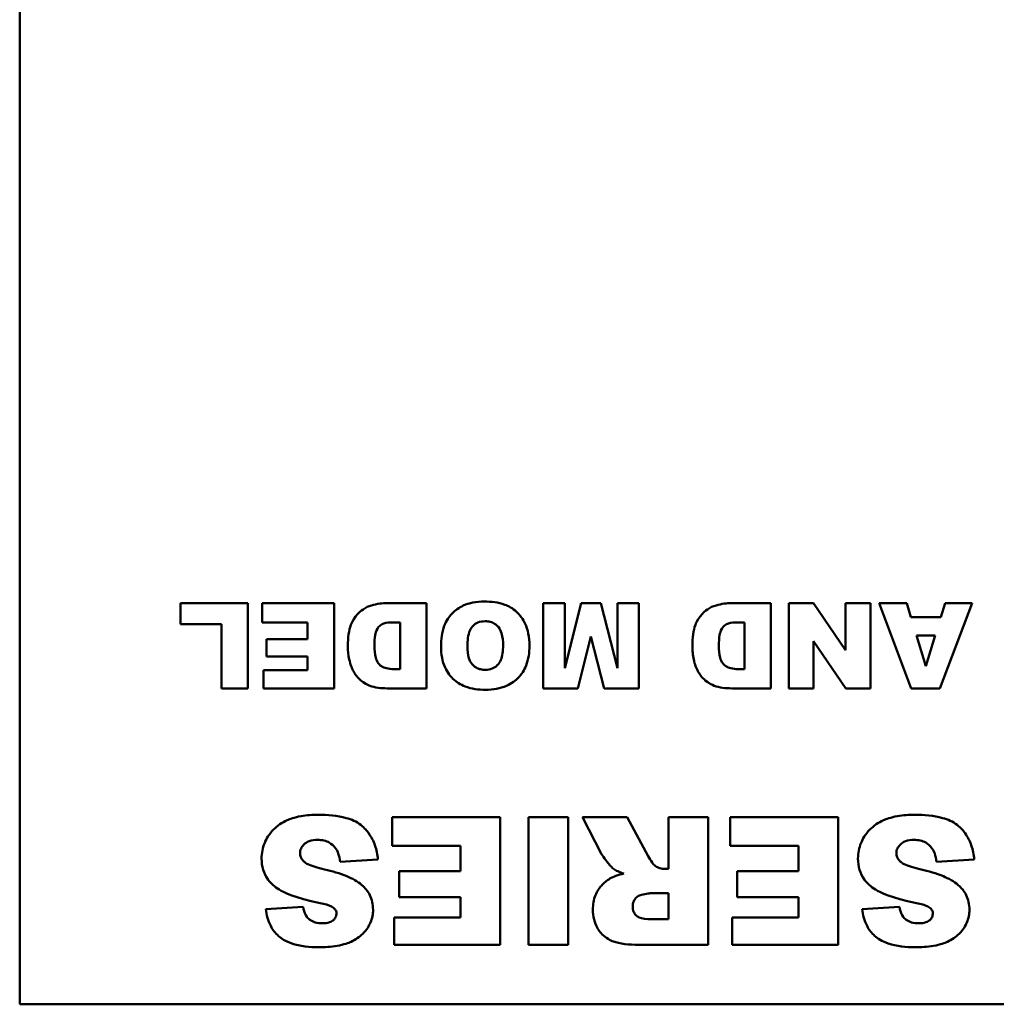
# Model space of a CAD drawing. Header units: inches. Extents: x 0.8 to 72.9, y -7.8 to 49.3.
# Tile 280 of 310: x 48.4 to 49.3, y 43.9 to 44.8. Entities that reach past the tile are written whole.
import ezdxf

# ---------------------------------------------------------------- set-up
doc = ezdxf.new("R2010")
doc.units = ezdxf.units.IN
doc.header["$MEASUREMENT"] = 0
doc.layers.add('Visible Edges(ROSSANSI)', color=7, linetype='Continuous', lineweight=50)

msp = doc.modelspace()

# ---------------------------------------------------------------- linework, layer by layer
at = {"layer": 'Visible Edges(ROSSANSI)'}
for p, q in [((48.40583, 43.89894), (48.40583, 45.89894)), ((48.61981, 44.27517), (48.55652, 44.27517)), ((48.55652, 44.27517), (48.55652, 44.25546)), ((48.61981, 44.19517), (48.61981, 44.27517)), ((48.70058, 44.27517), (48.63313, 44.27517)), ((48.63313, 44.27517), (48.63313, 44.25707)), ((48.70058, 44.19517), (48.70058, 44.27517)), ((48.7872, 44.27517), (48.75047, 44.27517)), ((48.7872, 44.19517), (48.7872, 44.27517)), ((48.91686, 44.27517), (48.89661, 44.27517)), ((48.89661, 44.27517), (48.89661, 44.19517)), ((48.93242, 44.27517), (48.91686, 44.21411)), ((48.91686, 44.21411), (48.91686, 44.27517)), ((48.95074, 44.27517), (48.93242, 44.27517)), ((48.96629, 44.21411), (48.95074, 44.27517)), ((48.98654, 44.27517), (48.96629, 44.27517)), ((48.96629, 44.27517), (48.96629, 44.21411)), ((48.98654, 44.19517), (48.98654, 44.27517)), ((49.1102, 44.27517), (49.07347, 44.27517)), ((49.1102, 44.19517), (49.1102, 44.27517)), ((49.15032, 44.27517), (49.12699, 44.27517)), ((49.12699, 44.27517), (49.12699, 44.19517)), ((49.18035, 44.23113), (49.15032, 44.27517)), ((49.2036, 44.27517), (49.18035, 44.27517)), ((49.18035, 44.27517), (49.18035, 44.23113)), ((49.2036, 44.19517), (49.2036, 44.27517)), ((49.23756, 44.27517), (49.21168, 44.27517)), ((49.21168, 44.27517), (49.24171, 44.19517)), ((49.24156, 44.26192), (49.23756, 44.27517)), ((49.26874, 44.19517), (49.29885, 44.27517)), ((49.27359, 44.27517), (49.26966, 44.26192)), ((49.29885, 44.27517), (49.27359, 44.27517)), ((48.63313, 44.25707), (48.67578, 44.25707)), ((48.67578, 44.25707), (48.67578, 44.24129)), ((48.7564, 44.257), (48.76248, 44.257)), ((48.76248, 44.257), (48.76248, 44.21326)), ((49.0794, 44.257), (49.08549, 44.257)), ((49.08549, 44.257), (49.08549, 44.21326)), ((49.26966, 44.26192), (49.24156, 44.26192)), ((48.55652, 44.25546), (48.59509, 44.25546)), ((48.59509, 44.25546), (48.59509, 44.19517)), ((48.67578, 44.24129), (48.63736, 44.24129)), ((48.63736, 44.24129), (48.63736, 44.22497)), ((48.92911, 44.19517), (48.9415, 44.24383)), ((48.9415, 44.24383), (48.95398, 44.19517)), ((49.15032, 44.23944), (49.1805, 44.19517)), ((49.15032, 44.19517), (49.15032, 44.23944)), ((49.24672, 44.2446), (49.26427, 44.2446)), ((49.2555, 44.21588), (49.24672, 44.2446)), ((49.26427, 44.2446), (49.2555, 44.21588)), ((48.63736, 44.22497), (48.67578, 44.22497)), ((48.67578, 44.22497), (48.67578, 44.21226)), ((48.63436, 44.21226), (48.63436, 44.19517)), ((48.67578, 44.21226), (48.63436, 44.21226)), ((48.76248, 44.21326), (48.75632, 44.21326)), ((49.08549, 44.21326), (49.07933, 44.21326)), ((48.59509, 44.19517), (48.61981, 44.19517)), ((48.63436, 44.19517), (48.70058, 44.19517)), ((48.75047, 44.19517), (48.7872, 44.19517)), ((48.89661, 44.19517), (48.92911, 44.19517)), ((48.95398, 44.19517), (48.98654, 44.19517)), ((49.07347, 44.19517), (49.1102, 44.19517)), ((49.12699, 44.19517), (49.15032, 44.19517)), ((49.1805, 44.19517), (49.2036, 44.19517)), ((49.24171, 44.19517), (49.26874, 44.19517)), ((48.85636, 44.07455), (48.75519, 44.07455)), ((48.75519, 44.07455), (48.75519, 44.04741)), ((48.85636, 43.95455), (48.85636, 44.07455)), ((48.88293, 44.07455), (48.88293, 43.95455)), ((48.92012, 44.07455), (48.88293, 44.07455)), ((48.92012, 43.95455), (48.92012, 44.07455)), ((48.97555, 44.07455), (48.93363, 44.07455)), ((48.93363, 44.07455), (48.95153, 44.03979)), ((48.9953, 44.03783), (48.97555, 44.07455)), ((49.05155, 44.07455), (49.01424, 44.07455)), ((49.01424, 44.07455), (49.01424, 44.02581)), ((49.05155, 43.95455), (49.05155, 44.07455)), ((49.17328, 44.07455), (49.07211, 44.07455)), ((49.07211, 44.07455), (49.07211, 44.04741)), ((49.17328, 43.95455), (49.17328, 44.07455)), ((48.75519, 44.04741), (48.81917, 44.04741)), ((48.81917, 44.04741), (48.81917, 44.02374)), ((49.07211, 44.04741), (49.13609, 44.04741)), ((49.13609, 44.04741), (49.13609, 44.02374)), ((48.70633, 44.03263), (48.74167, 44.03482)), ((49.26556, 44.03263), (49.3009, 44.03482)), ((48.81917, 44.02374), (48.76154, 44.02374)), ((48.76154, 44.02374), (48.76154, 43.99925)), ((49.01424, 44.02581), (49.01101, 44.02581)), ((49.13609, 44.02374), (49.07846, 44.02374)), ((49.07846, 44.02374), (49.07846, 43.99925)), ((48.76154, 43.99925), (48.81917, 43.99925)), ((48.81917, 43.99925), (48.81917, 43.98019)), ((48.99865, 44.00318), (49.01424, 44.00318)), ((49.01424, 44.00318), (49.01424, 43.97881)), ((49.07846, 43.99925), (49.13609, 43.99925)), ((49.13609, 43.99925), (49.13609, 43.98019)), ((48.67157, 43.99036), (48.63657, 43.98828)), ((49.2308, 43.99036), (49.1958, 43.98828)), ((48.75704, 43.98019), (48.75704, 43.95455)), ((48.81917, 43.98019), (48.75704, 43.98019)), ((49.07396, 43.98019), (49.07396, 43.95455)), ((49.13609, 43.98019), (49.07396, 43.98019)), ((49.01424, 43.97881), (48.99808, 43.97881)), ((48.75704, 43.95455), (48.85636, 43.95455)), ((48.88293, 43.95455), (48.92012, 43.95455)), ((48.98976, 43.95455), (49.05155, 43.95455)), ((49.07396, 43.95455), (49.17328, 43.95455)), ((52.40583, 43.89894), (48.40583, 43.89894))]:
    msp.add_line(p, q, dxfattribs=at)
for points, knots in [([(48.75047, 44.27517), (48.74814, 44.27517), (48.74579, 44.27497), (48.74089, 44.27425), (48.7383, 44.27369), (48.73577, 44.27301)], [-0.03774435, -0.03774435, -0.03774435, -0.03774435, -0.01997479, -0.01997479, 0, 0, 0, 0]), ([(48.84156, 44.27655), (48.83795, 44.27655), (48.83431, 44.27628), (48.82763, 44.275), (48.82455, 44.27408), (48.81799, 44.27105), (48.81423, 44.26854), (48.80847, 44.26243), (48.80584, 44.2588), (48.80165, 44.24775), (48.8009, 44.24101), (48.8009, 44.23459)], [-0.2313697, -0.2313697, -0.2313697, -0.2313697, -0.1842829, -0.1842829, -0.1425294, -0.1425294, -0.0898686, -0.0898686, -0.0489073, -0.0489073, 0, 0, 0, 0]), ([(48.88383, 44.23521), (48.88383, 44.23902), (48.88352, 44.24287), (48.8821, 44.24993), (48.88107, 44.25317), (48.87786, 44.25976), (48.87522, 44.26367), (48.86799, 44.27036), (48.86414, 44.27235), (48.85464, 44.27583), (48.84794, 44.27655), (48.84156, 44.27655)], [-0.1540541, -0.1540541, -0.1540541, -0.1540541, -0.1276702, -0.1276702, -0.1042184, -0.1042184, -0.0769723, -0.0769723, -0.04865, -0.04865, 0, 0, 0, 0]), ([(49.07347, 44.27517), (49.07114, 44.27517), (49.06879, 44.27497), (49.06389, 44.27425), (49.0613, 44.27369), (49.05877, 44.27301)], [-0.03774435, -0.03774435, -0.03774435, -0.03774435, -0.01997479, -0.01997479, 0, 0, 0, 0]), ([(48.73577, 44.27301), (48.73287, 44.27223), (48.73021, 44.27093), (48.72585, 44.26784), (48.72328, 44.2657), (48.71826, 44.25901), (48.71694, 44.25585), (48.71441, 44.24965), (48.71359, 44.24279), (48.71359, 44.2349)], [-0.1054449, -0.1054449, -0.1054449, -0.1054449, -0.088018, -0.088018, -0.0743713, -0.0743713, -0.0601094, -0.0601094, 0, 0, 0, 0]), ([(49.05877, 44.27301), (49.05588, 44.27223), (49.05322, 44.27093), (49.04886, 44.26784), (49.04628, 44.2657), (49.04126, 44.25901), (49.03995, 44.25585), (49.03742, 44.24965), (49.03659, 44.24279), (49.03659, 44.2349)], [-0.1054449, -0.1054449, -0.1054449, -0.1054449, -0.088018, -0.088018, -0.0743713, -0.0743713, -0.0601094, -0.0601094, 0, 0, 0, 0]), ([(48.73846, 44.23536), (48.73846, 44.23848), (48.73861, 44.2421), (48.73947, 44.24692), (48.74001, 44.24901), (48.74194, 44.25228), (48.74279, 44.25334), (48.74506, 44.2552), (48.74625, 44.2557), (48.74977, 44.25674), (48.75299, 44.257), (48.7564, 44.257)], [-0.09769002, -0.09769002, -0.09769002, -0.09769002, -0.06560983, -0.06560983, -0.04765919, -0.04765919, -0.03760398, -0.03760398, -0.0259737, -0.0259737, 0, 0, 0, 0]), ([(48.82562, 44.23428), (48.82562, 44.24024), (48.82627, 44.24542), (48.82863, 44.25109), (48.82958, 44.25254), (48.83224, 44.25516), (48.83377, 44.25617), (48.83766, 44.25774), (48.83999, 44.25807), (48.84233, 44.25807)], [-0.07584095, -0.07584095, -0.07584095, -0.07584095, -0.04621762, -0.04621762, -0.03199031, -0.03199031, -0.01778797, -0.01778797, 0, 0, 0, 0]), ([(48.84233, 44.25807), (48.84393, 44.25807), (48.84554, 44.25791), (48.84852, 44.25713), (48.84988, 44.25656), (48.85295, 44.25466), (48.85409, 44.25339), (48.85608, 44.251), (48.85704, 44.24894), (48.85879, 44.24323), (48.85911, 44.23911), (48.85911, 44.23536)], [-0.06208102, -0.06208102, -0.06208102, -0.06208102, -0.05694469, -0.05694469, -0.05219523, -0.05219523, -0.04538502, -0.04538502, -0.02858013, -0.02858013, 0, 0, 0, 0]), ([(49.06146, 44.23536), (49.06146, 44.23848), (49.06161, 44.2421), (49.06248, 44.24692), (49.06301, 44.24901), (49.06494, 44.25228), (49.06579, 44.25334), (49.06806, 44.2552), (49.06926, 44.2557), (49.07278, 44.25674), (49.07599, 44.257), (49.0794, 44.257)], [-0.09769002, -0.09769002, -0.09769002, -0.09769002, -0.06560983, -0.06560983, -0.04765919, -0.04765919, -0.03760398, -0.03760398, -0.0259737, -0.0259737, 0, 0, 0, 0]), ([(48.71359, 44.2349), (48.71359, 44.23065), (48.71399, 44.22644), (48.71588, 44.21749), (48.71729, 44.21398), (48.7204, 44.20835), (48.72256, 44.20531), (48.72881, 44.19997), (48.73202, 44.19844), (48.73891, 44.1958), (48.74468, 44.19517), (48.75047, 44.19517)], [-0.1178347, -0.1178347, -0.1178347, -0.1178347, -0.1012133, -0.1012133, -0.0820028, -0.0820028, -0.063194, -0.063194, -0.0441473, -0.0441473, 0, 0, 0, 0]), ([(48.75632, 44.21326), (48.75414, 44.21326), (48.75188, 44.21345), (48.74807, 44.21437), (48.74643, 44.215), (48.7434, 44.21696), (48.7425, 44.21805), (48.74094, 44.22018), (48.7402, 44.22204), (48.73877, 44.22728), (48.73846, 44.23135), (48.73846, 44.23536)], [-0.06686526, -0.06686526, -0.06686526, -0.06686526, -0.05931675, -0.05931675, -0.05332585, -0.05332585, -0.04687474, -0.04687474, -0.03057416, -0.03057416, 0, 0, 0, 0]), ([(48.8009, 44.23459), (48.8009, 44.231), (48.80118, 44.22739), (48.80247, 44.22069), (48.8034, 44.21759), (48.80703, 44.20956), (48.80991, 44.20627), (48.81538, 44.20099), (48.81923, 44.19862), (48.8295, 44.19462), (48.83606, 44.19378), (48.84248, 44.19378)], [-0.134884, -0.134884, -0.134884, -0.134884, -0.1201323, -0.1201323, -0.1068585, -0.1068585, -0.0839395, -0.0839395, -0.0489649, -0.0489649, 0, 0, 0, 0]), ([(48.84256, 44.21249), (48.84099, 44.21249), (48.83941, 44.21265), (48.83648, 44.21337), (48.83514, 44.2139), (48.83199, 44.21573), (48.83079, 44.217), (48.82871, 44.21941), (48.82773, 44.22139), (48.82596, 44.22687), (48.82562, 44.23072), (48.82562, 44.23428)], [-0.06174991, -0.06174991, -0.06174991, -0.06174991, -0.05631971, -0.05631971, -0.05131621, -0.05131621, -0.0437547, -0.0437547, -0.027149, -0.027149, 0, 0, 0, 0]), ([(48.84248, 44.19378), (48.84603, 44.19378), (48.84959, 44.19405), (48.85622, 44.19529), (48.8593, 44.19619), (48.86737, 44.19972), (48.87084, 44.2026), (48.87649, 44.2084), (48.87894, 44.21228), (48.88298, 44.22251), (48.88383, 44.2289), (48.88383, 44.23521)], [-0.1409845, -0.1409845, -0.1409845, -0.1409845, -0.1245515, -0.1245515, -0.1097142, -0.1097142, -0.0837186, -0.0837186, -0.0480771, -0.0480771, 0, 0, 0, 0]), ([(48.85911, 44.23536), (48.85911, 44.23024), (48.85852, 44.2255), (48.85618, 44.21993), (48.85516, 44.21829), (48.85225, 44.21543), (48.8507, 44.21439), (48.84692, 44.21284), (48.84476, 44.21249), (48.84256, 44.21249)], [-0.08158769, -0.08158769, -0.08158769, -0.08158769, -0.04780412, -0.04780412, -0.03118184, -0.03118184, -0.01672879, -0.01672879, 0, 0, 0, 0]), ([(49.03659, 44.2349), (49.03659, 44.23065), (49.03699, 44.22644), (49.03889, 44.21749), (49.04029, 44.21398), (49.0434, 44.20835), (49.04556, 44.20531), (49.05182, 44.19997), (49.05502, 44.19844), (49.06191, 44.1958), (49.06768, 44.19517), (49.07347, 44.19517)], [-0.1178347, -0.1178347, -0.1178347, -0.1178347, -0.1012133, -0.1012133, -0.0820028, -0.0820028, -0.063194, -0.063194, -0.0441473, -0.0441473, 0, 0, 0, 0]), ([(49.07933, 44.21326), (49.07714, 44.21326), (49.07488, 44.21345), (49.07107, 44.21437), (49.06943, 44.215), (49.0664, 44.21696), (49.0655, 44.21805), (49.06394, 44.22018), (49.0632, 44.22204), (49.06177, 44.22728), (49.06146, 44.23135), (49.06146, 44.23536)], [-0.06686526, -0.06686526, -0.06686526, -0.06686526, -0.05931675, -0.05931675, -0.05332585, -0.05332585, -0.04687474, -0.04687474, -0.03057416, -0.03057416, 0, 0, 0, 0]), ([(48.68589, 44.07663), (48.68049, 44.07663), (48.67496, 44.07628), (48.66325, 44.07421), (48.65903, 44.07257), (48.65183, 44.06933), (48.64756, 44.06651), (48.63951, 44.05839), (48.63697, 44.05364), (48.63359, 44.04556), (48.63265, 44.04063), (48.63265, 44.03552)], [-0.1116521, -0.1116521, -0.1116521, -0.1116521, -0.1016227, -0.1016227, -0.0895655, -0.0895655, -0.0666991, -0.0666991, -0.0389809, -0.0389809, 0, 0, 0, 0]), ([(48.74167, 44.03482), (48.7413, 44.03933), (48.74044, 44.04377), (48.73753, 44.05207), (48.73559, 44.05583), (48.73181, 44.06106), (48.72936, 44.06435), (48.7217, 44.07022), (48.71689, 44.07225), (48.70381, 44.07594), (48.69443, 44.07663), (48.68589, 44.07663)], [-0.2792457, -0.2792457, -0.2792457, -0.2792457, -0.2067611, -0.2067611, -0.1382631, -0.1382631, -0.1032784, -0.1032784, -0.0650505, -0.0650505, 0, 0, 0, 0]), ([(49.24512, 44.07663), (49.23972, 44.07663), (49.23419, 44.07628), (49.22248, 44.07421), (49.21826, 44.07257), (49.21106, 44.06933), (49.20679, 44.06651), (49.19874, 44.05839), (49.1962, 44.05364), (49.19282, 44.04556), (49.19188, 44.04063), (49.19188, 44.03552)], [-0.1116521, -0.1116521, -0.1116521, -0.1116521, -0.1016227, -0.1016227, -0.0895655, -0.0895655, -0.0666991, -0.0666991, -0.0389809, -0.0389809, 0, 0, 0, 0]), ([(49.3009, 44.03482), (49.30053, 44.03933), (49.29967, 44.04377), (49.29676, 44.05207), (49.29482, 44.05583), (49.29104, 44.06106), (49.28859, 44.06435), (49.28093, 44.07022), (49.27612, 44.07225), (49.26304, 44.07594), (49.25366, 44.07663), (49.24512, 44.07663)], [-0.2792457, -0.2792457, -0.2792457, -0.2792457, -0.2067611, -0.2067611, -0.1382631, -0.1382631, -0.1032784, -0.1032784, -0.0650505, -0.0650505, 0, 0, 0, 0]), ([(48.66868, 44.04071), (48.66868, 44.04145), (48.66876, 44.04218), (48.66907, 44.04362), (48.66931, 44.04431), (48.67028, 44.04642), (48.67126, 44.04767), (48.67356, 44.04987), (48.67504, 44.05096), (48.67972, 44.05274), (48.6825, 44.05307), (48.6852, 44.05307)], [-0.0719674, -0.0719674, -0.0719674, -0.0719674, -0.06379806, -0.06379806, -0.05568408, -0.05568408, -0.03812483, -0.03812483, -0.02053126, -0.02053126, 0, 0, 0, 0]), ([(48.6852, 44.05307), (48.68719, 44.05307), (48.68918, 44.05288), (48.69289, 44.05202), (48.69458, 44.0514), (48.69834, 44.04933), (48.70017, 44.04773), (48.70171, 44.04579)], [-0.04785209, -0.04785209, -0.04785209, -0.04785209, -0.0326965, -0.0326965, -0.01886617, -0.01886617, 0, 0, 0, 0]), ([(48.70171, 44.04579), (48.70298, 44.04414), (48.70391, 44.04221), (48.70545, 44.03782), (48.70599, 44.03518), (48.70633, 44.03263)], [-0.03547416, -0.03547416, -0.03547416, -0.03547416, -0.01963103, -0.01963103, 0, 0, 0, 0]), ([(49.22791, 44.04071), (49.22791, 44.04145), (49.22799, 44.04218), (49.2283, 44.04362), (49.22854, 44.04431), (49.22951, 44.04642), (49.23049, 44.04767), (49.23279, 44.04987), (49.23427, 44.05096), (49.23895, 44.05274), (49.24173, 44.05307), (49.24443, 44.05307)], [-0.0719674, -0.0719674, -0.0719674, -0.0719674, -0.06379806, -0.06379806, -0.05568408, -0.05568408, -0.03812483, -0.03812483, -0.02053126, -0.02053126, 0, 0, 0, 0]), ([(49.24443, 44.05307), (49.24642, 44.05307), (49.24841, 44.05288), (49.25212, 44.05202), (49.25381, 44.0514), (49.25757, 44.04933), (49.2594, 44.04773), (49.26094, 44.04579)], [-0.04785209, -0.04785209, -0.04785209, -0.04785209, -0.0326965, -0.0326965, -0.01886617, -0.01886617, 0, 0, 0, 0]), ([(49.26094, 44.04579), (49.26221, 44.04414), (49.26314, 44.04221), (49.26468, 44.03782), (49.26522, 44.03518), (49.26556, 44.03263)], [-0.03547416, -0.03547416, -0.03547416, -0.03547416, -0.01963103, -0.01963103, 0, 0, 0, 0]), ([(48.63265, 44.03552), (48.63265, 44.03195), (48.63312, 44.02844), (48.63507, 44.02214), (48.63653, 44.01886), (48.6415, 44.01205), (48.64507, 44.00905), (48.6541, 44.00345), (48.66319, 43.99915), (48.68762, 43.99382)], [-0.5995832, -0.5995832, -0.5995832, -0.5995832, -0.4581175, -0.4581175, -0.3374607, -0.3374607, -0.1905298, -0.1905298, 0, 0, 0, 0]), ([(48.67284, 44.0324), (48.67209, 44.03306), (48.67139, 44.0338), (48.67025, 44.03533), (48.66978, 44.03611), (48.66893, 44.03815), (48.66868, 44.03941), (48.66868, 44.04071)], [-0.02452063, -0.02452063, -0.02452063, -0.02452063, -0.01688069, -0.01688069, -0.00993742, -0.00993742, 0, 0, 0, 0]), ([(48.95153, 44.03979), (48.95321, 44.03656), (48.95733, 44.03151), (48.96036, 44.02804), (48.9616, 44.02671), (48.96262, 44.02593)], [-0.02853984, -0.02853984, -0.02853984, -0.02853984, -0.00977722, -0.00977722, 0, 0, 0, 0]), ([(49.00189, 44.02859), (49.00078, 44.02942), (48.99972, 44.03069), (48.99752, 44.03378), (48.99632, 44.03589), (48.9953, 44.03783)], [-0.02879431, -0.02879431, -0.02879431, -0.02879431, -0.0166586, -0.0166586, 0, 0, 0, 0]), ([(49.19188, 44.03552), (49.19188, 44.03195), (49.19235, 44.02844), (49.1943, 44.02214), (49.19576, 44.01886), (49.20073, 44.01205), (49.2043, 44.00905), (49.21333, 44.00345), (49.22242, 43.99915), (49.24685, 43.99382)], [-0.5995832, -0.5995832, -0.5995832, -0.5995832, -0.4581175, -0.4581175, -0.3374607, -0.3374607, -0.1905298, -0.1905298, 0, 0, 0, 0]), ([(49.23207, 44.0324), (49.23132, 44.03306), (49.23062, 44.0338), (49.22948, 44.03533), (49.22901, 44.03611), (49.22816, 44.03815), (49.22791, 44.03941), (49.22791, 44.04071)], [-0.02452063, -0.02452063, -0.02452063, -0.02452063, -0.01688069, -0.01688069, -0.00993742, -0.00993742, 0, 0, 0, 0]), ([(48.69178, 44.02535), (48.68528, 44.02681), (48.67967, 44.02847), (48.67481, 44.03093), (48.67369, 44.03162), (48.67284, 44.0324)], [-0.03678535, -0.03678535, -0.03678535, -0.03678535, -0.00878684, -0.00878684, 0, 0, 0, 0]), ([(48.96262, 44.02593), (48.96382, 44.02508), (48.96527, 44.02434), (48.96843, 44.02291), (48.97042, 44.02217), (48.97232, 44.02154)], [-0.02638094, -0.02638094, -0.02638094, -0.02638094, -0.01521884, -0.01521884, 0, 0, 0, 0]), ([(49.01101, 44.02581), (49.00937, 44.02581), (49.00776, 44.02603), (49.00465, 44.02698), (49.00322, 44.02767), (49.00189, 44.02859)], [-0.02477057, -0.02477057, -0.02477057, -0.02477057, -0.01227718, -0.01227718, 0, 0, 0, 0]), ([(49.25101, 44.02535), (49.24451, 44.02681), (49.2389, 44.02847), (49.23404, 44.03093), (49.23292, 44.03162), (49.23207, 44.0324)], [-0.03678535, -0.03678535, -0.03678535, -0.03678535, -0.00878684, -0.00878684, 0, 0, 0, 0]), ([(48.72666, 44.0108), (48.72268, 44.01429), (48.71762, 44.01697), (48.70614, 44.02175), (48.69875, 44.02381), (48.69178, 44.02535)], [-0.09455123, -0.09455123, -0.09455123, -0.09455123, -0.05439136, -0.05439136, 0, 0, 0, 0]), ([(48.95927, 44.01681), (48.95626, 44.01497), (48.95357, 44.01276), (48.94936, 44.00797), (48.94725, 44.00505), (48.94401, 43.99702), (48.94333, 43.99243), (48.94333, 43.98782)], [-0.1037999, -0.1037999, -0.1037999, -0.1037999, -0.0659475, -0.0659475, -0.0351479, -0.0351479, 0, 0, 0, 0]), ([(48.97232, 44.02154), (48.96984, 44.02099), (48.96729, 44.0203), (48.96297, 44.01873), (48.96102, 44.01787), (48.95927, 44.01681)], [-0.03501951, -0.03501951, -0.03501951, -0.03501951, -0.0156166, -0.0156166, 0, 0, 0, 0]), ([(49.28589, 44.0108), (49.28191, 44.01429), (49.27685, 44.01697), (49.26537, 44.02175), (49.25798, 44.02381), (49.25101, 44.02535)], [-0.09455123, -0.09455123, -0.09455123, -0.09455123, -0.05439136, -0.05439136, 0, 0, 0, 0]), ([(48.73717, 43.98759), (48.73717, 43.99003), (48.73693, 43.99245), (48.7359, 43.9971), (48.73514, 43.99928), (48.73229, 44.00501), (48.72974, 44.00813), (48.72666, 44.0108)], [-0.06735087, -0.06735087, -0.06735087, -0.06735087, -0.04875334, -0.04875334, -0.03105094, -0.03105094, 0, 0, 0, 0]), ([(49.2964, 43.98759), (49.2964, 43.99003), (49.29616, 43.99245), (49.29513, 43.9971), (49.29437, 43.99928), (49.29152, 44.00501), (49.28897, 44.00813), (49.28589, 44.0108)], [-0.06735087, -0.06735087, -0.06735087, -0.06735087, -0.04875334, -0.04875334, -0.03105094, -0.03105094, 0, 0, 0, 0]), ([(48.98064, 43.99082), (48.98064, 43.99196), (48.98078, 43.99308), (48.98142, 43.99525), (48.9819, 43.99624), (48.98322, 43.9982), (48.98411, 43.99917), (48.98636, 44.00075), (48.98761, 44.00127), (48.98895, 44.00156)], [-0.03969649, -0.03969649, -0.03969649, -0.03969649, -0.0301838, -0.0301838, -0.02090417, -0.02090417, -0.01046428, -0.01046428, 0, 0, 0, 0]), ([(48.98895, 44.00156), (48.99085, 44.00198), (48.99308, 44.00245), (48.99623, 44.00298), (48.99766, 44.00318), (48.99865, 44.00318)], [-0.01956487, -0.01956487, -0.01956487, -0.01956487, -0.00755588, -0.00755588, 0, 0, 0, 0]), ([(48.68982, 43.97488), (48.68748, 43.97488), (48.6851, 43.97513), (48.68107, 43.97632), (48.67938, 43.97711), (48.67683, 43.97904), (48.67548, 43.9803), (48.67286, 43.98481), (48.67204, 43.98761), (48.67157, 43.99036)], [-0.09840579, -0.09840579, -0.09840579, -0.09840579, -0.0658385, -0.0658385, -0.0397251, -0.0397251, -0.02123876, -0.02123876, 0, 0, 0, 0]), ([(48.68762, 43.99382), (48.69196, 43.99295), (48.6957, 43.99193), (48.69881, 43.99038), (48.69954, 43.98994), (48.7001, 43.98943)], [-0.02660079, -0.02660079, -0.02660079, -0.02660079, -0.00578557, -0.00578557, 0, 0, 0, 0]), ([(48.7001, 43.98943), (48.70062, 43.989), (48.70111, 43.98851), (48.7019, 43.98751), (48.70222, 43.98699), (48.70273, 43.98577), (48.70287, 43.98508), (48.70287, 43.98435)], [-0.01527857, -0.01527857, -0.01527857, -0.01527857, -0.01009745, -0.01009745, -0.00551869, -0.00551869, 0, 0, 0, 0]), ([(48.99808, 43.97881), (48.99351, 43.97881), (48.98955, 43.97928), (48.98543, 43.98101), (48.98448, 43.98166), (48.98271, 43.98347), (48.982, 43.98456), (48.98088, 43.98738), (48.98064, 43.9891), (48.98064, 43.99082)], [-0.05213515, -0.05213515, -0.05213515, -0.05213515, -0.03232828, -0.03232828, -0.02314783, -0.02314783, -0.01306998, -0.01306998, 0, 0, 0, 0]), ([(49.24905, 43.97488), (49.24671, 43.97488), (49.24433, 43.97513), (49.2403, 43.97632), (49.23861, 43.97711), (49.23606, 43.97904), (49.23471, 43.9803), (49.23209, 43.98481), (49.23127, 43.98761), (49.2308, 43.99036)], [-0.09840579, -0.09840579, -0.09840579, -0.09840579, -0.0658385, -0.0658385, -0.0397251, -0.0397251, -0.02123876, -0.02123876, 0, 0, 0, 0]), ([(49.24685, 43.99382), (49.25119, 43.99295), (49.25493, 43.99193), (49.25804, 43.99038), (49.25877, 43.98994), (49.25933, 43.98943)], [-0.02660079, -0.02660079, -0.02660079, -0.02660079, -0.00578557, -0.00578557, 0, 0, 0, 0]), ([(49.25933, 43.98943), (49.25985, 43.989), (49.26034, 43.98851), (49.26113, 43.98751), (49.26145, 43.98699), (49.26196, 43.98577), (49.2621, 43.98508), (49.2621, 43.98435)], [-0.01527857, -0.01527857, -0.01527857, -0.01527857, -0.01009745, -0.01009745, -0.00551869, -0.00551869, 0, 0, 0, 0]), ([(48.63657, 43.98828), (48.63725, 43.98278), (48.63864, 43.97729), (48.64305, 43.96876), (48.64548, 43.96558), (48.65092, 43.96085), (48.65477, 43.95814), (48.66886, 43.9533), (48.67782, 43.95247), (48.68612, 43.95247)], [-0.265126, -0.265126, -0.265126, -0.265126, -0.1774462, -0.1774462, -0.1131793, -0.1131793, -0.0632734, -0.0632734, 0, 0, 0, 0]), ([(48.68612, 43.95247), (48.69184, 43.95247), (48.69784, 43.95281), (48.71014, 43.95489), (48.71416, 43.95652), (48.72063, 43.95951), (48.72443, 43.96193), (48.73149, 43.96887), (48.73353, 43.97276), (48.73636, 43.97948), (48.73717, 43.98345), (48.73717, 43.98759)], [-0.09735248, -0.09735248, -0.09735248, -0.09735248, -0.08733388, -0.08733388, -0.07554372, -0.07554372, -0.05557704, -0.05557704, -0.03149812, -0.03149812, 0, 0, 0, 0]), ([(48.70287, 43.98435), (48.70287, 43.98372), (48.70281, 43.98309), (48.70255, 43.98187), (48.70235, 43.98129), (48.70158, 43.97966), (48.70085, 43.97873), (48.69919, 43.97723), (48.69809, 43.97644), (48.6943, 43.97511), (48.69199, 43.97488), (48.68982, 43.97488)], [-0.06266337, -0.06266337, -0.06266337, -0.06266337, -0.05428358, -0.05428358, -0.04620224, -0.04620224, -0.03049361, -0.03049361, -0.01657494, -0.01657494, 0, 0, 0, 0]), ([(48.94333, 43.98782), (48.94333, 43.98465), (48.94365, 43.98149), (48.9451, 43.97558), (48.94616, 43.97289), (48.94868, 43.96856), (48.9509, 43.96517), (48.9585, 43.95917), (48.96228, 43.95783), (48.97156, 43.95521), (48.98041, 43.95455), (48.98976, 43.95455)], [-0.208706, -0.208706, -0.208706, -0.208706, -0.1663121, -0.1663121, -0.1271892, -0.1271892, -0.0991142, -0.0991142, -0.071265, -0.071265, 0, 0, 0, 0]), ([(49.1958, 43.98828), (49.19648, 43.98278), (49.19787, 43.97729), (49.20228, 43.96876), (49.20471, 43.96558), (49.21015, 43.96085), (49.214, 43.95814), (49.22809, 43.9533), (49.23705, 43.95247), (49.24535, 43.95247)], [-0.265126, -0.265126, -0.265126, -0.265126, -0.1774462, -0.1774462, -0.1131793, -0.1131793, -0.0632734, -0.0632734, 0, 0, 0, 0]), ([(49.24535, 43.95247), (49.25107, 43.95247), (49.25707, 43.95281), (49.26937, 43.95489), (49.27339, 43.95652), (49.27986, 43.95951), (49.28366, 43.96193), (49.29072, 43.96887), (49.29276, 43.97276), (49.29559, 43.97948), (49.2964, 43.98345), (49.2964, 43.98759)], [-0.09735248, -0.09735248, -0.09735248, -0.09735248, -0.08733388, -0.08733388, -0.07554372, -0.07554372, -0.05557704, -0.05557704, -0.03149812, -0.03149812, 0, 0, 0, 0]), ([(49.2621, 43.98435), (49.2621, 43.98372), (49.26204, 43.98309), (49.26178, 43.98187), (49.26158, 43.98129), (49.26081, 43.97966), (49.26008, 43.97873), (49.25842, 43.97723), (49.25732, 43.97644), (49.25353, 43.97511), (49.25122, 43.97488), (49.24905, 43.97488)], [-0.06266337, -0.06266337, -0.06266337, -0.06266337, -0.05428358, -0.05428358, -0.04620224, -0.04620224, -0.03049361, -0.03049361, -0.01657494, -0.01657494, 0, 0, 0, 0])]:
    msp.add_open_spline(points, degree=3, knots=knots, dxfattribs=at)

doc.saveas('drawing.dxf')
